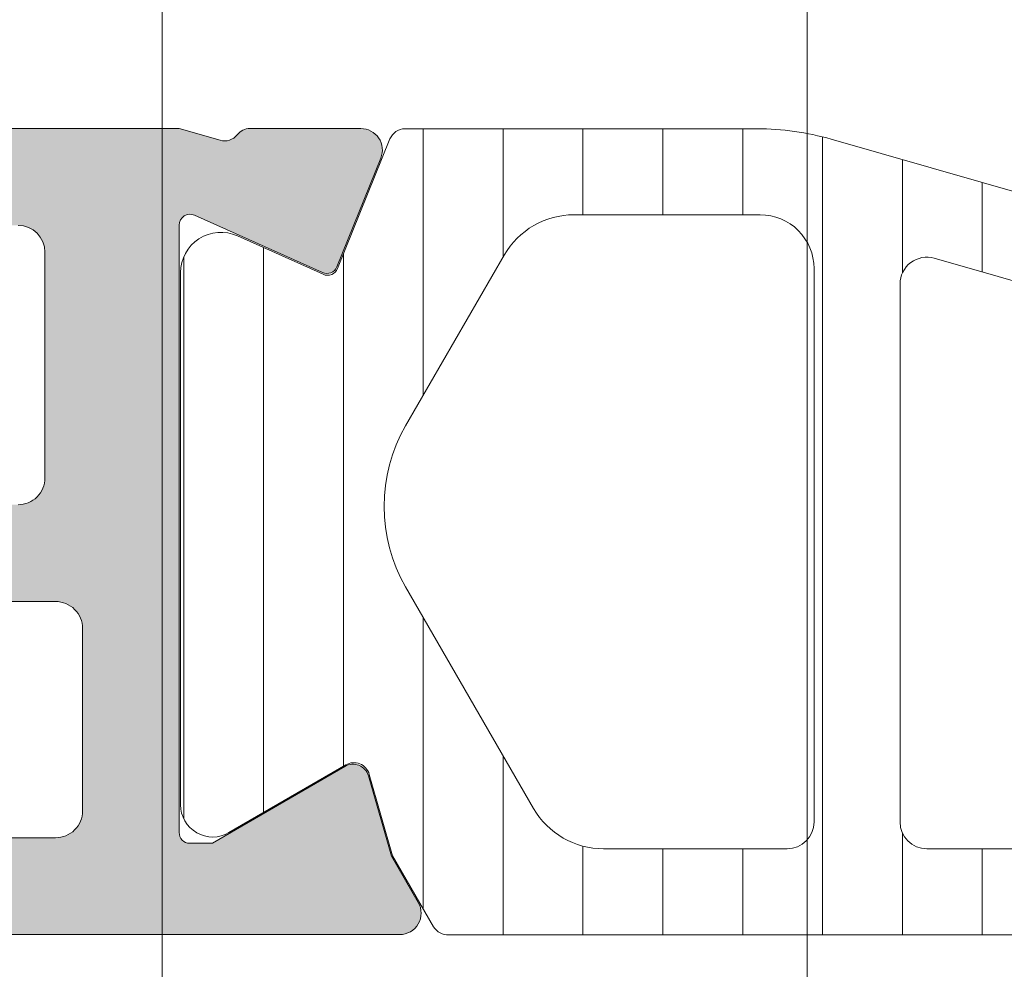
# Model space of a CAD drawing. Header units: millimetres. Extents: x 213386 to 506888, y 183055 to 450952.
# Tile 349 of 656: x 399549 to 399567, y 287724 to 287741. Entities that reach past the tile are written whole.
import ezdxf

# ---------------------------------------------------------------- set-up
doc = ezdxf.new("R2010")
doc.units = ezdxf.units.MM
doc.layers.add('FASÁDA DETAILNÍ', color=255, linetype='Continuous', lineweight=0)
pattern_1 = [(135, (397960.6382589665, 280090.6491475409), (-1.077630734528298, -1.077630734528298), []), (225, (397960.6382589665, 280090.6491475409), (1.077630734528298, -1.077630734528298), [])]

msp = doc.modelspace()

# ---------------------------------------------------------------- hatches: boundary and pattern name
at = {"layer": 'FASÁDA DETAILNÍ'}
h = msp.add_hatch(color=256, dxfattribs=at)
edge = h.paths.add_edge_path(flags=16)
edge.add_ellipse((399522.1563332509, 287729.8597847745), major_axis=(-0.4999740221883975, 0), ratio=1, start_angle=-90.00297706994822, end_angle=0.002977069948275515)
edge.add_line((399521.6563592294, 287729.8597587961), (399521.6563592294, 287711.8597587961))
edge.add_ellipse((399522.1563332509, 287711.8597328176), major_axis=(-0.4999740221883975, 0), ratio=1, start_angle=-0.002977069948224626, end_angle=90.00297706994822)
edge.add_line((399522.1563592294, 287711.3597587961), (399534.6563592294, 287711.3597587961))
edge.add_ellipse((399534.6563374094, 287711.8597806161), major_axis=(-0.5000218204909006, 0), ratio=1, start_angle=90.00250028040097, end_angle=179.9974997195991)
edge.add_line((399535.1563592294, 287711.8597587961), (399535.1563592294, 287724.4628097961))
edge.add_ellipse((399536.6563581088, 287724.4628109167), major_axis=(-1.499998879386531, 0), ratio=1, start_angle=-90.00004280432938, end_angle=4.280432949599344e-05, ccw=False)
edge.add_line((399536.6563592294, 287725.9628097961), (399549.6563472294, 287725.9628097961))
edge.add_ellipse((399549.656347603, 287726.4628094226), major_axis=(-0.4999996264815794, 0), ratio=1, start_angle=89.99995719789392, end_angle=180.0000428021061)
edge.add_line((399550.1563472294, 287726.4628097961), (399550.1563472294, 287729.8597587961))
edge.add_ellipse((399549.656347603, 287729.8597591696), major_axis=(-0.4999996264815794, 0), ratio=1, start_angle=179.9999571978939, end_angle=270.0000428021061)
edge.add_line((399549.6563472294, 287730.3597587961), (399522.1563592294, 287730.3597587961))
edge = h.paths.add_edge_path()
edge.add_line((399520.9563472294, 287759.1597537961), (399523.9563472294, 287759.1597537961))
edge.add_line((399523.9563472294, 287759.1597537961), (399523.9563472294, 287757.1597537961))
edge.add_arc((399523.4563732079, 287757.1597278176), 0.4999740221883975, -90.0029770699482, 0.0029770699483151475, ccw=False)
edge.add_line((399523.4563472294, 287756.6597537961), (399522.9563472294, 287756.6597537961))
edge.add_line((399522.9563472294, 287756.6597537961), (399522.9563472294, 287757.6597537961))
edge.add_line((399522.9563472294, 287757.6597537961), (399521.9563472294, 287757.6597537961))
edge.add_arc((399521.9564113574, 287756.6596896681), 1.000064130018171, 90.00367402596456, 179.9963259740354)
edge.add_line((399520.9563472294, 287756.6597537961), (399520.9563472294, 287752.6597537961))
edge.add_arc((399521.9563772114, 287752.659783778), 1.000029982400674, 180.0017177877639, 269.9982822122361)
edge.add_line((399521.9563472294, 287751.6597537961), (399522.9563472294, 287751.6597537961))
edge.add_line((399522.9563472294, 287751.6597537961), (399522.9563472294, 287752.6597537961))
edge.add_line((399522.9563472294, 287752.6597537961), (399523.4563472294, 287752.6597537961))
edge.add_arc((399523.456341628, 287752.1597481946), 0.5000056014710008, 0.0006418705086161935, 89.99935812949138, ccw=False)
edge.add_line((399523.9563472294, 287752.1597537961), (399523.9563472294, 287749.3597507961))
edge.add_arc((399523.4563472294, 287749.3597507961), 0.5, -180, 0, ccw=False)
edge.add_line((399522.9563472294, 287749.3597507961), (399522.9563472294, 287749.6597537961))
edge.add_arc((399522.4563365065, 287749.6597430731), 0.5000107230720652, 0.001228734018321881, 89.99877126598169)
edge.add_line((399522.4563472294, 287750.1597537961), (399521.9563472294, 287750.1597537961))
edge.add_arc((399521.9564151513, 287749.6596858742), 0.5000679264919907, 90.00778221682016, 179.9922177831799)
edge.add_line((399521.4563472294, 287749.6597537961), (399521.4563472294, 287738.3597587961))
edge.add_arc((399521.9563690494, 287738.3597806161), 0.5000218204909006, 180.0025002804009, 269.997499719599)
edge.add_line((399521.9563472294, 287737.8597587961), (399522.4563472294, 287737.8597587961))
edge.add_arc((399522.4564099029, 287738.3596961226), 0.499937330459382, 269.992817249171, 360.0071827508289)
edge.add_line((399522.9563472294, 287738.3597587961), (399522.9563472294, 287738.6597617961))
edge.add_arc((399523.4564100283, 287738.6596989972), 0.5000628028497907, 90.00719532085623, 179.9928046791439, ccw=False)
edge.add_line((399523.4563472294, 287739.1597617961), (399527.9563472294, 287739.1597617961))
edge.add_arc((399527.956341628, 287738.6597561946), 0.5000056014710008, 0.0006418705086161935, 89.99935812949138, ccw=False)
edge.add_line((399528.4563472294, 287738.6597617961), (399528.4563472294, 287737.8597587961))
edge.add_arc((399527.9563732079, 287737.8597328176), 0.4999740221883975, -90.0029770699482, 0.0029770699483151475, ccw=False)
edge.add_line((399527.9563472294, 287737.3597587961), (399525.9563472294, 287737.3597587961))
edge.add_arc((399525.9564151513, 287736.8596908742), 0.5000679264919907, 90.00778221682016, 179.9922177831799)
edge.add_line((399525.4563472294, 287736.8597587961), (399525.4563472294, 287736.3597587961))
edge.add_arc((399524.9564099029, 287736.3596961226), 0.499937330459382, -90.00718275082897, 0.007182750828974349, ccw=False)
edge.add_line((399524.9563472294, 287735.8597587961), (399521.9563472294, 287735.8597587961))
edge.add_arc((399521.9564023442, 287735.3597036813), 0.5000551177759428, 90.00631498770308, 179.9936850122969)
edge.add_line((399521.4563472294, 287735.3597587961), (399521.4563472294, 287733.6597617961))
edge.add_arc((399522.9563153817, 287733.6597299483), 1.499968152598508, 179.9987834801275, 270.0012165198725)
edge.add_line((399522.9563472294, 287732.1597617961), (399548.9563472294, 287732.1597617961))
edge.add_arc((399548.9563680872, 287732.6597409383), 0.4999791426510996, 269.9976097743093, 360.0023902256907)
edge.add_line((399549.4563472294, 287732.6597617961), (399549.4563472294, 287736.8597587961))
edge.add_arc((399548.956341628, 287736.8597531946), 0.5000056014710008, 0.0006418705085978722, 89.99935812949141)
edge.add_line((399548.9563472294, 287737.3597587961), (399546.9563472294, 287737.3597587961))
edge.add_arc((399546.9563690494, 287737.8597806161), 0.5000218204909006, 180.0025002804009, 269.99749971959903, ccw=False)
edge.add_line((399546.4563472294, 287737.8597587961), (399546.4563472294, 287738.6597617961))
edge.add_arc((399546.9563997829, 287738.6597092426), 0.5000525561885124, 90.0060215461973, 179.9939784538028, ccw=False)
edge.add_line((399546.9563472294, 287739.1597617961), (399551.9563482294, 287739.1597617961))
edge.add_line((399551.9563482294, 287739.1597617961), (399552.7142372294, 287738.9424407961))
edge.add_arc((399552.7969285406, 287739.230819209), 0.2999999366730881, 253.9999757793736, 322.0951853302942)
edge.add_arc((399553.2703483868, 287738.8622086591), 0.3000001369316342, 90.00003005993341, 142.0952818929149, ccw=False)
edge.add_line((399553.2703482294, 287739.162208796), (399555.3344952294, 287739.1622067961))
edge.add_arc((399555.3344956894, 287738.7622074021), 0.3999993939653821, -21.973769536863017, 90.00006588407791, ccw=False)
edge.add_line((399555.7054372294, 287738.6125347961), (399554.8890762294, 287736.5893057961))
edge.add_arc((399554.7036059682, 287736.6641424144), 0.1999993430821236, 245.858907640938, 338.0260921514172, ccw=False)
edge.add_line((399554.6218092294, 287736.481634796), (399552.2381242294, 287737.5499547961))
edge.add_arc((399552.1563275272, 287737.3674466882), 0.1999997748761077, 65.85897455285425, 180.8199006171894)
edge.add_line((399551.9563482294, 287737.364584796), (399551.9563472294, 287726.060504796))
edge.add_arc((399552.1477617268, 287726.0520730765), 0.1916001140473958, 177.4777780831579, 271.0444500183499)
edge.add_line((399552.1512542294, 287725.860504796), (399552.5718382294, 287725.860504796))
edge.add_line((399552.5718382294, 287725.860504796), (399555.0374502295, 287727.292239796))
edge.add_arc((399555.1882619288, 287727.032902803), 0.2999997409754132, 15.999971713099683, 120.1791961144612, ccw=False)
edge.add_line((399555.4766402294, 287727.115593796), (399555.9045112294, 287725.623432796))
edge.add_line((399555.9045112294, 287725.623432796), (399556.4029232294, 287724.7601577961))
edge.add_arc((399556.0565129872, 287724.5601578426), 0.4000000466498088, -89.99996529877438, 29.999988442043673, ccw=False)
edge.add_line((399556.0565132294, 287724.1601577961), (399551.9485822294, 287724.1605047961))
edge.add_line((399551.9485822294, 287724.1605047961), (399537.4565252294, 287724.162809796))
edge.add_arc((399537.4563471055, 287723.6628099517), 0.4999998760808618, 89.97958849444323, 180.0000178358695)
edge.add_line((399536.9563472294, 287723.662809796), (399536.9563472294, 287718.259767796))
edge.add_arc((399537.4563468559, 287718.2597674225), 0.4999996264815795, 179.9999571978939, 270.0000428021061)
edge.add_line((399537.4563472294, 287717.759767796), (399539.9563472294, 287717.759767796))
edge.add_arc((399539.9563476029, 287717.2597681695), 0.4999996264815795, -4.280210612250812e-05, 90.00004280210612, ccw=False)
edge.add_line((399540.4563472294, 287717.259767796), (399540.4563472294, 287715.9597647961))
edge.add_arc((399539.9563680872, 287715.9597439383), 0.4999791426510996, -90.0023902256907, 0.0023902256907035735, ccw=False)
edge.add_line((399539.9563472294, 287715.4597647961), (399539.4563472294, 287715.4597647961))
edge.add_line((399539.4563472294, 287715.4597647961), (399539.4563472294, 287716.4597647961))
edge.add_line((399539.4563472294, 287716.4597647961), (399537.9563472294, 287716.4597647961))
edge.add_arc((399537.9563789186, 287715.4597331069), 1.00003168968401, 90.001815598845, 179.998184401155)
edge.add_line((399536.9563472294, 287715.4597647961), (399536.9563472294, 287711.4597647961))
edge.add_arc((399537.9564164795, 287711.4598340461), 1.000069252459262, 180.0039674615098, 269.9960325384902)
edge.add_line((399537.9563472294, 287710.4597647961), (399539.4563472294, 287710.4597647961))
edge.add_line((399539.4563472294, 287710.4597647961), (399539.4563472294, 287711.4597647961))
edge.add_line((399539.4563472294, 287711.4597647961), (399539.9563472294, 287711.4597647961))
edge.add_arc((399539.9563732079, 287710.9597907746), 0.4999740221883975, -0.0029770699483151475, 90.0029770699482, ccw=False)
edge.add_line((399540.4563472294, 287710.9597647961), (399540.4563472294, 287709.6597617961))
edge.add_arc((399539.956341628, 287709.6597673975), 0.5000056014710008, 270.0006418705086, 359.9993581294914, ccw=False)
edge.add_line((399539.9563472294, 287709.1597617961), (399520.9563472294, 287709.1597617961))
edge.add_arc((399520.9563179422, 287710.6597325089), 1.49997071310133, 179.9988812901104, 270.0011187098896, ccw=False)
edge.add_line((399519.4563472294, 287710.6597617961), (399519.4563472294, 287757.6597537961))
edge.add_arc((399520.9564075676, 287757.6596934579), 1.500060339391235, 90.00230465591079, 179.9976953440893, ccw=False)
h = msp.add_hatch(dxfattribs=at)
h.set_pattern_fill('ANSI37', color=256, scale=0.48, angle=90, style=0)
h.set_pattern_definition(pattern_1)
edge = h.paths.add_edge_path(flags=16)
edge.add_line((399582.8575962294, 287754.824027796), (399582.7578522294, 287756.216881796))
edge.add_arc((399583.356319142, 287756.2597392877), 0.5999995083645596, 89.99999165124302, 184.0960805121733, ccw=False)
edge.add_arc((399583.3563193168, 287756.2597392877), 0.5999995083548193, -4.096080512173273, 90.00000834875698, ccw=False)
edge.add_line((399583.9547862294, 287756.216881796), (399583.8550422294, 287754.824027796))
edge.add_arc((399583.3563192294, 287754.8597422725), 0.5000001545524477, 184.0960643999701, 355.90393560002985, ccw=False)
edge = h.paths.add_edge_path(flags=16)
edge.add_arc((399584.9563158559, 287751.6597341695), 0.4999996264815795, 89.99995719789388, 180.0000428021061, ccw=False)
edge.add_line((399584.9563162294, 287752.159733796), (399588.5500012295, 287752.159733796))
edge.add_arc((399588.5500012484, 287751.6597334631), 0.5000003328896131, -23.218026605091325, 90.00000216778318, ccw=False)
edge.add_line((399589.0095072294, 287751.462617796), (399586.2936292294, 287745.1315157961))
edge.add_arc((399585.8341238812, 287745.3286317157), 0.4999998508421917, 267.4998893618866, 336.7819182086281, ccw=False)
edge.add_line((399585.8123132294, 287744.8291077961), (399584.9345062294, 287744.8674337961))
edge.add_arc((399584.9563157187, 287745.3669574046), 0.4999994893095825, 179.9999551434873, 267.50002088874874, ccw=False)
edge.add_line((399584.4563162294, 287745.366957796), (399584.4563162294, 287751.659733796))
edge = h.paths.add_edge_path(flags=16)
edge.add_line((399559.4023972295, 287746.251571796), (399555.2537272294, 287755.1484247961))
edge.add_arc((399555.7068809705, 287755.3597339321), 0.4999998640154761, 89.99997033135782, 205.0000079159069, ccw=False)
edge.add_line((399555.7068812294, 287755.8597337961), (399565.0563162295, 287755.8597337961))
edge.add_arc((399565.056316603, 287755.3597341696), 0.4999996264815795, -4.280210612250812e-05, 90.00004280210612, ccw=False)
edge.add_line((399565.5563162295, 287755.3597337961), (399565.5563162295, 287746.235810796))
edge.add_arc((399565.0563161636, 287746.2358109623), 0.5000000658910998, 267.4999727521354, 359.9999809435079, ccw=False)
edge.add_line((399565.0345062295, 287745.736286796), (399559.8337422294, 287745.9633567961))
edge.add_arc((399559.8555519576, 287746.4628822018), 0.5000012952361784, 205.0000919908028, 267.50000253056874, ccw=False)
edge = h.paths.add_edge_path(flags=16)
edge.add_arc((399568.2563158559, 287755.3597341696), 0.4999996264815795, 89.99995719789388, 180.0000428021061, ccw=False)
edge.add_line((399568.2563162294, 287755.8597337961), (399575.4563162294, 287755.8597337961))
edge.add_arc((399575.4563166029, 287755.3597341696), 0.4999996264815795, -4.280210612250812e-05, 90.00004280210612, ccw=False)
edge.add_line((399575.9563162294, 287755.3597337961), (399575.9563162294, 287754.159733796))
edge.add_arc((399577.9563147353, 287754.1597323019), 1.99999850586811, 179.9999571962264, 270.0000428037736)
edge.add_line((399577.9563162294, 287752.159733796), (399581.7563162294, 287752.159733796))
edge.add_arc((399581.7563166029, 287751.6597341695), 0.4999996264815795, -4.280210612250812e-05, 90.00004280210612, ccw=False)
edge.add_line((399582.2563162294, 287751.659733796), (399582.2563162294, 287745.5066727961))
edge.add_arc((399581.7563161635, 287745.5066729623), 0.5000000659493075, 267.4999727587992, 359.999980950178, ccw=False)
edge.add_line((399581.7345062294, 287745.0071487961), (399576.2345062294, 287745.2472837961))
edge.add_arc((399576.2563157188, 287745.7468074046), 0.4999994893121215, 179.9999551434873, 267.5000208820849, ccw=False)
edge.add_line((399575.7563162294, 287745.7468077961), (399575.7563162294, 287751.059733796))
edge.add_arc((399574.6563162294, 287751.059733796), 1.099999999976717, 0, 180)
edge.add_line((399573.5563162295, 287751.059733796), (399573.5563162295, 287745.8865227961))
edge.add_arc((399573.0563161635, 287745.8865229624), 0.5000000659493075, 267.49997275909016, 359.9999809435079, ccw=False)
edge.add_line((399573.0345062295, 287745.386998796), (399568.2345062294, 287745.596571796))
edge.add_arc((399568.2563157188, 287746.0960954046), 0.4999994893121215, 179.9999551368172, 267.5000208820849, ccw=False)
edge.add_line((399567.7563162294, 287746.0960957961), (399567.7563162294, 287755.3597337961))
edge = h.paths.add_edge_path()
edge.add_line((399553.0432632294, 287753.9732767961), (399557.1411122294, 287745.1854107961))
edge.add_ellipse((399559.8600375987, 287746.4532682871), major_axis=(-3.000002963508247, 0), ratio=1, start_angle=25.00003062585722, end_angle=87.49994116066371)
edge.add_line((399559.7291762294, 287743.456120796), (399560.3781262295, 287743.4277867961))
edge.add_ellipse((399560.3563167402, 287742.9282631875), major_axis=(-0.4999994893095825, 0), ratio=1, start_angle=179.9999551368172, end_angle=267.50002088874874, ccw=False)
edge.add_line((399560.8563162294, 287742.928262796), (399560.8563162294, 287741.9597337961))
edge.add_ellipse((399560.9563161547, 287741.9597337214), major_axis=(-0.09999992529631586, 0), ratio=1, start_angle=-4.278876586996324e-05, end_angle=90.00004278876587)
edge.add_line((399560.9563162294, 287741.8597337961), (399561.5563162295, 287741.8597337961))
edge.add_ellipse((399561.5563163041, 287741.9597337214), major_axis=(-0.09999992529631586, 0), ratio=1, start_angle=89.99995721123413, end_angle=180.0000427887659)
edge.add_line((399561.6563162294, 287741.9597337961), (399561.6563162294, 287742.8627717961))
edge.add_ellipse((399562.1563162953, 287742.8627716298), major_axis=(-0.5000000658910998, 0), ratio=1, start_angle=267.4999727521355, end_angle=359.9999809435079, ccw=False)
edge.add_line((399562.1781262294, 287743.362295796), (399571.0784202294, 287742.968457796))
edge.add_ellipse((399571.0563161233, 287742.4689465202), major_axis=(-0.5000001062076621, 0), ratio=1, start_angle=179.9999170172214, end_angle=267.46623077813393, ccw=False)
edge.add_line((399571.5563162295, 287742.468945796), (399571.5563162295, 287741.8597337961))
edge.add_ellipse((399571.6563161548, 287741.8597337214), major_axis=(-0.0999999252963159, 0), ratio=1, start_angle=-4.28221165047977e-05, end_angle=90.00004278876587)
edge.add_line((399571.6563162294, 287741.7597337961), (399572.2563162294, 287741.7597337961))
edge.add_ellipse((399572.2563163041, 287741.8597337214), major_axis=(-0.09999992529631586, 0), ratio=1, start_angle=89.99995721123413, end_angle=180.0000428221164)
edge.add_line((399572.3563162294, 287741.8597337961), (399572.3563162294, 287742.389295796))
edge.add_ellipse((399572.8563167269, 287742.3892961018), major_axis=(-0.5000004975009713, 0), ratio=1, start_angle=-92.53369799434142, end_angle=3.5038035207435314e-05, ccw=False)
edge.add_line((399572.8784202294, 287742.8888077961), (399584.4186452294, 287742.3781517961))
edge.add_ellipse((399584.396835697, 287741.8786271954), major_axis=(-0.5000004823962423, 0), ratio=1, start_angle=176.7829426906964, end_angle=267.50002091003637, ccw=False)
edge.add_line((399584.8960482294, 287741.850567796), (399584.6074852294, 287736.7168247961))
edge.add_ellipse((399584.1970672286, 287736.8323802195), major_axis=(-0.4263754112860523, 0), ratio=1, start_angle=20.758972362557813, end_angle=164.2751455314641, ccw=False)
edge.add_line((399583.7983722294, 287736.6812567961), (399583.7996122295, 287736.9138597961))
edge.add_line((399583.7996122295, 287736.9138597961), (399584.0977502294, 287738.7964387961))
edge.add_line((399584.0977502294, 287738.7964387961), (399583.6973242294, 287741.645723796))
edge.add_ellipse((399583.4002436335, 287741.6039731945), major_axis=(-0.2999999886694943, 0), ratio=1, start_angle=187.9997440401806, end_angle=304.5977463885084)
edge.add_ellipse((399584.9333570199, 287739.3814021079), major_axis=(-3.000047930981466, 0), ratio=1, start_angle=-55.40235871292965, end_angle=18.00842458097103)
edge.add_line((399582.0802782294, 287738.453916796), (399582.7138542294, 287736.199025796))
edge.add_ellipse((399583.4890667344, 287736.3599553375), major_axis=(-0.791740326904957, 0), ratio=1, start_angle=11.72768979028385, end_angle=83.20165374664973)
edge.add_line((399583.3953442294, 287735.573781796), (399584.4535542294, 287735.572560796))
edge.add_ellipse((399584.3244299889, 287736.751647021), major_axis=(-1.186135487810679, 0), ratio=1, start_angle=96.2496781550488, end_angle=161.3444235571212)
edge.add_line((399585.4482442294, 287736.3722277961), (399586.5425772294, 287739.6135677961))
edge.add_line((399586.5425772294, 287739.6135677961), (399589.4323552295, 287747.6633627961))
edge.add_line((399589.4323552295, 287747.6633627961), (399593.7651642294, 287757.5612397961))
edge.add_ellipse((399593.3061552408, 287757.7595098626), major_axis=(-0.5000002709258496, 0), ratio=1, start_angle=156.6379505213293, end_angle=269.933423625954)
edge.add_line((399593.3067362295, 287758.259509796), (399592.7600352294, 287758.260144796))
edge.add_ellipse((399592.7594549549, 287757.760144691), major_axis=(-0.5000004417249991, 0), ratio=1, start_angle=269.9335054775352, end_angle=336.0791754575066)
edge.add_line((399592.3024012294, 287757.9628817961), (399590.9006452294, 287754.7588787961))
edge.add_ellipse((399589.9845041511, 287755.1597331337), major_axis=(-0.9999993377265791, 0), ratio=1, start_angle=89.99994719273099, end_angle=156.3683852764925, ccw=False)
edge.add_line((399589.9845032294, 287754.159733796), (399584.7565612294, 287754.159733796))
edge.add_line((399584.7565612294, 287754.159733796), (399584.7565522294, 287755.9592127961))
edge.add_line((399584.7565522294, 287755.9592127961), (399585.2713532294, 287756.0971547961))
edge.add_ellipse((399585.1565879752, 287756.3743088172), major_axis=(-0.2999756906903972, 0), ratio=1, start_angle=112.4937002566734, end_angle=202.5035666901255)
edge.add_line((399585.4337222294, 287756.4891217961), (399584.5845552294, 287757.759248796))
edge.add_ellipse((399583.7186910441, 287757.2595280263), major_axis=(-0.9997207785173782, 0), ratio=1, start_angle=209.9907606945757, end_angle=270.0076118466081)
edge.add_line((399583.7185582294, 287758.259248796), (399582.9941972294, 287758.259217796))
edge.add_ellipse((399582.9944052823, 287757.2594799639), major_axis=(-0.9997378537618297, 0), ratio=1, start_angle=270.0119236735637, end_angle=330.0086750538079)
edge.add_line((399582.1285312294, 287757.759217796), (399581.2793642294, 287756.4891217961))
edge.add_ellipse((399581.5565117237, 287756.3743099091), major_axis=(-0.2999875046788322, 0), ratio=1, start_angle=-22.50240615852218, end_angle=67.50139619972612)
edge.add_line((399581.4417182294, 287756.0971547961), (399581.9565342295, 287755.9591827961))
edge.add_line((399581.9565342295, 287755.9591827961), (399581.9565422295, 287754.159733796))
edge.add_line((399581.9565422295, 287754.159733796), (399578.7563152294, 287754.159733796))
edge.add_ellipse((399578.7563150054, 287754.4597335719), major_axis=(-0.2999997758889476, 0), ratio=1, start_angle=-4.281099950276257e-05, end_angle=90.00004278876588, ccw=False)
edge.add_line((399578.4563152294, 287754.4597337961), (399578.4563152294, 287757.7597297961))
edge.add_ellipse((399577.9563156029, 287757.7597301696), major_axis=(-0.4999996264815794, 0), ratio=1, start_angle=179.9999571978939, end_angle=270.0000428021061)
edge.add_line((399577.9563152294, 287758.2597297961), (399551.0586932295, 287758.2597297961))
edge.add_line((399551.0586932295, 287758.2597297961), (399550.1635752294, 287756.7093377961))
edge.add_ellipse((399550.5965877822, 287756.4593377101), major_axis=(-0.4999999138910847, 0), ratio=1, start_angle=-30.00001708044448, end_angle=89.99993665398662)
edge.add_line((399550.5965872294, 287755.9593377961), (399550.5965872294, 287754.2619667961))
edge.add_line((399550.5965872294, 287754.2619667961), (399552.5901092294, 287754.2619667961))
edge.add_ellipse((399552.590109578, 287753.7619665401), major_axis=(-0.5000002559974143, 0), ratio=1, start_angle=205.000128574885, end_angle=270.000039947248, ccw=False)
h = msp.add_hatch(dxfattribs=at)
h.set_pattern_fill('ANSI37', color=256, scale=0.48, angle=90, style=0)
h.set_pattern_definition(pattern_1)
edge = h.paths.add_edge_path(flags=16)
edge.add_line((399582.8575962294, 287754.8240276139), (399582.7578522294, 287756.2168816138))
edge.add_arc((399583.356319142, 287756.2597391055), 0.5999995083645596, 89.99999165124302, 184.0960805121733, ccw=False)
edge.add_arc((399583.3563193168, 287756.2597391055), 0.5999995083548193, -4.096080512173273, 90.00000834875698, ccw=False)
edge.add_line((399583.9547862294, 287756.2168816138), (399583.8550422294, 287754.8240276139))
edge.add_arc((399583.3563192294, 287754.8597420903), 0.5000001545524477, 184.0960643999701, 355.90393560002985, ccw=False)
edge = h.paths.add_edge_path(flags=16)
edge.add_arc((399584.9563158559, 287751.6597339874), 0.4999996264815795, 89.99995719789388, 180.0000428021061, ccw=False)
edge.add_line((399584.9563162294, 287752.1597336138), (399588.5500012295, 287752.1597336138))
edge.add_arc((399588.5500012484, 287751.6597332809), 0.5000003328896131, -23.218026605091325, 90.00000216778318, ccw=False)
edge.add_line((399589.0095072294, 287751.4626176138), (399586.2936292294, 287745.1315156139))
edge.add_arc((399585.8341238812, 287745.3286315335), 0.4999998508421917, 267.4998893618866, 336.7819182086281, ccw=False)
edge.add_line((399585.8123132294, 287744.8291076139), (399584.9345062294, 287744.8674336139))
edge.add_arc((399584.9563157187, 287745.3669572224), 0.4999994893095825, 179.9999551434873, 267.50002088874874, ccw=False)
edge.add_line((399584.4563162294, 287745.3669576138), (399584.4563162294, 287751.6597336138))
edge = h.paths.add_edge_path(flags=16)
edge.add_line((399559.4023972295, 287746.2515716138), (399555.2537272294, 287755.1484246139))
edge.add_arc((399555.7068809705, 287755.3597337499), 0.4999998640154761, 89.99997033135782, 205.0000079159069, ccw=False)
edge.add_line((399555.7068812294, 287755.8597336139), (399565.0563162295, 287755.8597336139))
edge.add_arc((399565.056316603, 287755.3597339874), 0.4999996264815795, -4.280210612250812e-05, 90.00004280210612, ccw=False)
edge.add_line((399565.5563162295, 287755.3597336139), (399565.5563162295, 287746.2358106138))
edge.add_arc((399565.0563161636, 287746.2358107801), 0.5000000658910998, 267.4999727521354, 359.9999809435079, ccw=False)
edge.add_line((399565.0345062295, 287745.7362866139), (399559.8337422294, 287745.9633566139))
edge.add_arc((399559.8555519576, 287746.4628820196), 0.5000012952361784, 205.0000919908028, 267.50000253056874, ccw=False)
edge = h.paths.add_edge_path(flags=16)
edge.add_arc((399568.2563158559, 287755.3597339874), 0.4999996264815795, 89.99995719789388, 180.0000428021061, ccw=False)
edge.add_line((399568.2563162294, 287755.8597336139), (399575.4563162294, 287755.8597336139))
edge.add_arc((399575.4563166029, 287755.3597339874), 0.4999996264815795, -4.280210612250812e-05, 90.00004280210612, ccw=False)
edge.add_line((399575.9563162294, 287755.3597336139), (399575.9563162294, 287754.1597336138))
edge.add_arc((399577.9563147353, 287754.1597321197), 1.99999850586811, 179.9999571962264, 270.0000428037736)
edge.add_line((399577.9563162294, 287752.1597336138), (399581.7563162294, 287752.1597336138))
edge.add_arc((399581.7563166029, 287751.6597339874), 0.4999996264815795, -4.280210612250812e-05, 90.00004280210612, ccw=False)
edge.add_line((399582.2563162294, 287751.6597336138), (399582.2563162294, 287745.5066726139))
edge.add_arc((399581.7563161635, 287745.5066727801), 0.5000000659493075, 267.4999727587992, 359.999980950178, ccw=False)
edge.add_line((399581.7345062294, 287745.0071486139), (399576.2345062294, 287745.2472836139))
edge.add_arc((399576.2563157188, 287745.7468072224), 0.4999994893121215, 179.9999551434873, 267.5000208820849, ccw=False)
edge.add_line((399575.7563162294, 287745.7468076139), (399575.7563162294, 287751.0597336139))
edge.add_arc((399574.6563162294, 287751.0597336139), 1.099999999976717, 0, 180)
edge.add_line((399573.5563162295, 287751.0597336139), (399573.5563162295, 287745.8865226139))
edge.add_arc((399573.0563161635, 287745.8865227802), 0.5000000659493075, 267.49997275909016, 359.9999809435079, ccw=False)
edge.add_line((399573.0345062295, 287745.3869986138), (399568.2345062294, 287745.5965716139))
edge.add_arc((399568.2563157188, 287746.0960952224), 0.4999994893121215, 179.9999551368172, 267.5000208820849, ccw=False)
edge.add_line((399567.7563162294, 287746.0960956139), (399567.7563162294, 287755.3597336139))
edge = h.paths.add_edge_path()
edge.add_line((399553.0432632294, 287753.9732766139), (399557.1411122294, 287745.1854106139))
edge.add_ellipse((399559.8600375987, 287746.4532681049), major_axis=(-3.000002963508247, 0), ratio=1, start_angle=25.00003062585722, end_angle=87.49994116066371)
edge.add_line((399559.7291762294, 287743.4561206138), (399560.3781262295, 287743.4277866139))
edge.add_ellipse((399560.3563167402, 287742.9282630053), major_axis=(-0.4999994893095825, 0), ratio=1, start_angle=179.9999551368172, end_angle=267.50002088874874, ccw=False)
edge.add_line((399560.8563162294, 287742.9282626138), (399560.8563162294, 287741.9597336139))
edge.add_ellipse((399560.9563161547, 287741.9597335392), major_axis=(-0.09999992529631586, 0), ratio=1, start_angle=-4.278876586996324e-05, end_angle=90.00004278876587)
edge.add_line((399560.9563162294, 287741.8597336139), (399561.5563162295, 287741.8597336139))
edge.add_ellipse((399561.5563163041, 287741.9597335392), major_axis=(-0.09999992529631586, 0), ratio=1, start_angle=89.99995721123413, end_angle=180.0000427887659)
edge.add_line((399561.6563162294, 287741.9597336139), (399561.6563162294, 287742.8627716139))
edge.add_ellipse((399562.1563162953, 287742.8627714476), major_axis=(-0.5000000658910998, 0), ratio=1, start_angle=267.4999727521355, end_angle=359.9999809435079, ccw=False)
edge.add_line((399562.1781262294, 287743.3622956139), (399571.0784202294, 287742.9684576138))
edge.add_ellipse((399571.0563161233, 287742.468946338), major_axis=(-0.5000001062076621, 0), ratio=1, start_angle=179.9999170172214, end_angle=267.46623077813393, ccw=False)
edge.add_line((399571.5563162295, 287742.4689456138), (399571.5563162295, 287741.8597336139))
edge.add_ellipse((399571.6563161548, 287741.8597335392), major_axis=(-0.0999999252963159, 0), ratio=1, start_angle=-4.28221165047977e-05, end_angle=90.00004278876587)
edge.add_line((399571.6563162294, 287741.7597336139), (399572.2563162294, 287741.7597336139))
edge.add_ellipse((399572.2563163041, 287741.8597335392), major_axis=(-0.09999992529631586, 0), ratio=1, start_angle=89.99995721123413, end_angle=180.0000428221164)
edge.add_line((399572.3563162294, 287741.8597336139), (399572.3563162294, 287742.3892956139))
edge.add_ellipse((399572.8563167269, 287742.3892959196), major_axis=(-0.5000004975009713, 0), ratio=1, start_angle=-92.53369799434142, end_angle=3.5038035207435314e-05, ccw=False)
edge.add_line((399572.8784202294, 287742.8888076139), (399584.4186452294, 287742.3781516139))
edge.add_ellipse((399584.396835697, 287741.8786270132), major_axis=(-0.5000004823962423, 0), ratio=1, start_angle=176.7829426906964, end_angle=267.50002091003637, ccw=False)
edge.add_line((399584.8960482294, 287741.8505676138), (399584.6074852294, 287736.7168246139))
edge.add_ellipse((399584.1970672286, 287736.8323800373), major_axis=(-0.4263754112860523, 0), ratio=1, start_angle=20.758972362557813, end_angle=164.2751455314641, ccw=False)
edge.add_line((399583.7983722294, 287736.6812566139), (399583.7996122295, 287736.9138596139))
edge.add_line((399583.7996122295, 287736.9138596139), (399584.0977502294, 287738.7964386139))
edge.add_line((399584.0977502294, 287738.7964386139), (399583.6973242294, 287741.6457236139))
edge.add_ellipse((399583.4002436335, 287741.6039730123), major_axis=(-0.2999999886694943, 0), ratio=1, start_angle=187.9997440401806, end_angle=304.5977463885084)
edge.add_ellipse((399584.9333570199, 287739.3814019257), major_axis=(-3.000047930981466, 0), ratio=1, start_angle=-55.40235871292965, end_angle=18.00842458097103)
edge.add_line((399582.0802782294, 287738.4539166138), (399582.7138542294, 287736.1990256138))
edge.add_ellipse((399583.4890667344, 287736.3599551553), major_axis=(-0.791740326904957, 0), ratio=1, start_angle=11.72768979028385, end_angle=83.20165374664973)
edge.add_line((399583.3953442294, 287735.5737816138), (399584.4535542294, 287735.5725606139))
edge.add_ellipse((399584.3244299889, 287736.7516468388), major_axis=(-1.186135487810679, 0), ratio=1, start_angle=96.2496781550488, end_angle=161.3444235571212)
edge.add_line((399585.4482442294, 287736.3722276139), (399586.5425772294, 287739.6135676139))
edge.add_line((399586.5425772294, 287739.6135676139), (399589.4323552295, 287747.6633626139))
edge.add_line((399589.4323552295, 287747.6633626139), (399593.7651642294, 287757.5612396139))
edge.add_ellipse((399593.3061552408, 287757.7595096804), major_axis=(-0.5000002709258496, 0), ratio=1, start_angle=156.6379505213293, end_angle=269.933423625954)
edge.add_line((399593.3067362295, 287758.2595096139), (399592.7600352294, 287758.2601446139))
edge.add_ellipse((399592.7594549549, 287757.7601445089), major_axis=(-0.5000004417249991, 0), ratio=1, start_angle=269.9335054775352, end_angle=336.0791754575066)
edge.add_line((399592.3024012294, 287757.9628816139), (399590.9006452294, 287754.7588786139))
edge.add_ellipse((399589.9845041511, 287755.1597329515), major_axis=(-0.9999993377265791, 0), ratio=1, start_angle=89.99994719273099, end_angle=156.3683852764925, ccw=False)
edge.add_line((399589.9845032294, 287754.1597336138), (399584.7565612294, 287754.1597336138))
edge.add_line((399584.7565612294, 287754.1597336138), (399584.7565522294, 287755.9592126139))
edge.add_line((399584.7565522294, 287755.9592126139), (399585.2713532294, 287756.0971546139))
edge.add_ellipse((399585.1565879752, 287756.374308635), major_axis=(-0.2999756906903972, 0), ratio=1, start_angle=112.4937002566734, end_angle=202.5035666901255)
edge.add_line((399585.4337222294, 287756.4891216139), (399584.5845552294, 287757.7592486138))
edge.add_ellipse((399583.7186910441, 287757.2595278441), major_axis=(-0.9997207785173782, 0), ratio=1, start_angle=209.9907606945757, end_angle=270.0076118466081)
edge.add_line((399583.7185582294, 287758.2592486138), (399582.9941972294, 287758.2592176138))
edge.add_ellipse((399582.9944052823, 287757.2594797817), major_axis=(-0.9997378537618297, 0), ratio=1, start_angle=270.0119236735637, end_angle=330.0086750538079)
edge.add_line((399582.1285312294, 287757.7592176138), (399581.2793642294, 287756.4891216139))
edge.add_ellipse((399581.5565117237, 287756.3743097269), major_axis=(-0.2999875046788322, 0), ratio=1, start_angle=-22.50240615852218, end_angle=67.50139619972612)
edge.add_line((399581.4417182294, 287756.0971546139), (399581.9565342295, 287755.9591826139))
edge.add_line((399581.9565342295, 287755.9591826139), (399581.9565422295, 287754.1597336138))
edge.add_line((399581.9565422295, 287754.1597336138), (399578.7563152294, 287754.1597336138))
edge.add_ellipse((399578.7563150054, 287754.4597333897), major_axis=(-0.2999997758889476, 0), ratio=1, start_angle=-4.281099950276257e-05, end_angle=90.00004278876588, ccw=False)
edge.add_line((399578.4563152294, 287754.4597336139), (399578.4563152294, 287757.7597296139))
edge.add_ellipse((399577.9563156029, 287757.7597299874), major_axis=(-0.4999996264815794, 0), ratio=1, start_angle=179.9999571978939, end_angle=270.0000428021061)
edge.add_line((399577.9563152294, 287758.2597296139), (399551.0586932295, 287758.2597296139))
edge.add_line((399551.0586932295, 287758.2597296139), (399550.1635752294, 287756.7093376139))
edge.add_ellipse((399550.5965877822, 287756.4593375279), major_axis=(-0.4999999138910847, 0), ratio=1, start_angle=-30.00001708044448, end_angle=89.99993665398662)
edge.add_line((399550.5965872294, 287755.9593376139), (399550.5965872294, 287754.2619666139))
edge.add_line((399550.5965872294, 287754.2619666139), (399552.5901092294, 287754.2619666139))
edge.add_ellipse((399552.590109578, 287753.7619663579), major_axis=(-0.5000002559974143, 0), ratio=1, start_angle=205.000128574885, end_angle=270.000039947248, ccw=False)
h = msp.add_hatch(dxfattribs=at)
h.set_pattern_fill('ANSI31', color=256, scale=0.468, angle=45, style=0)
h.set_pattern_definition([(90, (397960.6382589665, 280090.6491475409), (-1.4859, 3.33066907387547e-16), [])])
edge = h.paths.add_edge_path(flags=16)
edge.add_line((399579.3678412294, 287726.5078337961), (399580.6512032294, 287728.7305437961))
edge.add_ellipse((399578.919478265, 287729.7304161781), major_axis=(-1.999654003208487, 0), ratio=1, start_angle=149.9984985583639, end_angle=209.9999542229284)
edge.add_line((399580.6512302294, 287730.7302417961), (399579.9991022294, 287731.8597597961))
edge.add_ellipse((399577.4010220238, 287730.3597566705), major_axis=(-3.000005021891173, 0), ratio=1, start_angle=210.0000135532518, end_angle=253.9999452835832)
edge.add_line((399578.2279382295, 287733.243545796), (399574.5569162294, 287734.2961937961))
edge.add_ellipse((399574.4190974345, 287733.8155627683), major_axis=(-0.5000002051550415, 0), ratio=1, start_angle=-106.0000072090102, end_angle=0.0007989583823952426)
edge.add_line((399573.9190972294, 287733.815555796), (399573.9192072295, 287726.2578027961))
edge.add_ellipse((399574.419207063, 287726.2578126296), major_axis=(-0.4999998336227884, 0), ratio=1, start_angle=0.001126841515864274, end_angle=90.00082121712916)
edge.add_line((399574.4192142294, 287725.757812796), (399578.0688632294, 287725.7578687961))
edge.add_ellipse((399578.0688237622, 287727.2578680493), major_axis=(-1.49999925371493, 0), ratio=1, start_angle=90.00150753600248, end_angle=149.9984727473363)
edge = h.paths.add_edge_path(flags=16)
edge.add_line((399572.3192052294, 287726.2577847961), (399572.3190782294, 287734.5611147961))
edge.add_ellipse((399571.8190779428, 287734.5611065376), major_axis=(-0.5000002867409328, 0), ratio=1, start_angle=180.0009463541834, end_angle=254.0000560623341)
edge.add_line((399571.9568962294, 287735.041737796), (399566.0041342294, 287736.7486647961))
edge.add_ellipse((399565.8663152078, 287736.2680340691), major_axis=(-0.4999999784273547, 0), ratio=1, start_angle=-106.0000416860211, end_angle=0.0009480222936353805)
edge.add_line((399565.3663152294, 287736.268025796), (399565.3664852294, 287726.257671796))
edge.add_ellipse((399565.8664854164, 287726.2576839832), major_axis=(-0.500000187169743, 0), ratio=1, start_angle=0.001396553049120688, end_angle=90.00089530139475)
edge.add_line((399565.8664932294, 287725.7576837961), (399571.8192132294, 287725.7577737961))
edge.add_ellipse((399571.8192049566, 287726.257774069), major_axis=(-0.5000002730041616, 0), ratio=1, start_angle=90.0009479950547, end_angle=180.0012292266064)
edge = h.paths.add_edge_path(flags=16)
edge.add_line((399558.0021812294, 287736.806820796), (399556.1682922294, 287733.6304307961))
edge.add_ellipse((399558.766371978, 287732.1304309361), major_axis=(-3.000002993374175, 0), ratio=1, start_angle=-29.99996390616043, end_angle=30.0014917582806)
edge.add_line((399556.1683322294, 287730.6303617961), (399558.5488272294, 287726.5074787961))
edge.add_ellipse((399559.84784551, 287727.257514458), major_axis=(-1.500000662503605, 0), ratio=1, start_angle=30.00155831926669, end_angle=90.00151717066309)
edge.add_line((399559.8478852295, 287725.7575137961), (399563.2664992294, 287725.7576047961))
edge.add_ellipse((399563.2664857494, 287726.2576042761), major_axis=(-0.4999994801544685, 0), ratio=1, start_angle=90.0015446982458, end_angle=180.0014346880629)
edge.add_line((399563.7664852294, 287726.2576167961), (399563.7663042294, 287736.556931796))
edge.add_ellipse((399562.7663038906, 287736.5569134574), major_axis=(-1.000000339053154, 0), ratio=1, start_angle=180.001050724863, end_angle=270.0015275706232)
edge.add_line((399562.7662772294, 287737.5569137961), (399559.3011792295, 287737.556820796))
edge.add_ellipse((399559.3012194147, 287736.0568206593), major_axis=(-1.50000013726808, 0), ratio=1, start_angle=270.0015349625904, end_angle=329.9999969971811)
edge = h.paths.add_edge_path()
edge.add_line((399556.1543752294, 287739.1566887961), (399562.7074382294, 287739.1569107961))
edge.add_arc((399562.7076050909, 287734.1569130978), 4.99999770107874, 73.99997624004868, 90.0019120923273, ccw=False)
edge.add_line((399564.0857932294, 287738.9632187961), (399578.9722112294, 287734.694607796))
edge.add_arc((399579.1100297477, 287735.1752381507), 0.4999994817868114, 254.0000020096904, 360.0000739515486)
edge.add_line((399579.6100292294, 287735.175238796), (399579.6100292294, 287739.0586127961))
edge.add_arc((399580.6100292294, 287739.058632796), 1.0000000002, 0.0011459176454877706, 180.0011459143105, ccw=False)
edge.add_line((399581.6100292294, 287739.0586527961), (399581.6102172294, 287734.3603167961))
edge.add_line((399581.6102172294, 287734.3603167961), (399581.7662692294, 287734.3603167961))
edge.add_arc((399581.7662698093, 287734.0603168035), 0.2999999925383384, 21.97384588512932, 90.00011075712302, ccw=False)
edge.add_line((399582.0444762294, 287734.1725717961), (399583.0176632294, 287731.760669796))
edge.add_arc((399583.2031344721, 287731.8355063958), 0.2000002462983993, 201.9737977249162, 294.1409822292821)
edge.add_line((399583.2849312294, 287731.6529977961), (399584.8836162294, 287732.3694977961))
edge.add_arc((399585.1903544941, 287731.6850920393), 0.7499997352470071, -1.8582923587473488e-05, 114.1410584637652, ccw=False)
edge.add_line((399585.9403542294, 287731.6850917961), (399585.9403542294, 287726.577542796))
edge.add_arc((399585.3403543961, 287726.5775429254), 0.5999998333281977, 239.85707513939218, 359.9999876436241, ccw=False)
edge.add_line((399585.0390592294, 287726.058677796), (399582.8671022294, 287727.3198937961))
edge.add_arc((399582.7164539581, 287727.0604611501), 0.3000003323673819, 59.85696930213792, 163.9999309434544)
edge.add_line((399582.4280752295, 287727.1431527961), (399581.9938082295, 287725.628680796))
edge.add_line((399581.9938082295, 287725.628680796), (399581.2312602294, 287724.3079087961))
edge.add_arc((399580.9714530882, 287724.4579095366), 0.2999999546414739, 267.53669521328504, 329.999831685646, ccw=False)
edge.add_line((399580.9585592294, 287724.1581867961), (399556.9689052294, 287724.1581867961))
edge.add_arc((399556.9489505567, 287724.4575225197), 0.3000001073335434, 210.0001477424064, 273.8138762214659, ccw=False)
edge.add_line((399556.6891432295, 287724.3075217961), (399555.9265752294, 287725.6283277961))
edge.add_line((399555.9265752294, 287725.6283277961), (399555.4923082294, 287727.1427987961))
edge.add_arc((399555.2039291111, 287727.0601076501), 0.3000005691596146, 15.99995675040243, 120.1429183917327)
edge.add_line((399555.0532812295, 287727.319540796), (399552.8813252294, 287726.058324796))
edge.add_arc((399552.5800295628, 287726.5771902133), 0.600000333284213, 180.000039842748, 300.1429523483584, ccw=False)
edge.add_line((399551.9800292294, 287726.577189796), (399551.9800292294, 287736.480789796))
edge.add_arc((399552.7300292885, 287736.4807905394), 0.7500000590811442, 65.85897973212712, 180.0000567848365, ccw=False)
edge.add_line((399553.0367672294, 287737.1651967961), (399554.6354522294, 287736.4486967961))
edge.add_arc((399554.7172489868, 287736.6312053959), 0.2000002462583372, 245.8590177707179, 338.0262022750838)
edge.add_line((399554.9027202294, 287736.556368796), (399555.8761792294, 287738.9689437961))
edge.add_arc((399556.1543850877, 287738.8566896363), 0.2999991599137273, 90.00188278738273, 158.0262614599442, ccw=False)

# ---------------------------------------------------------------- linework, layer by layer
for p, q in [((399551.6382310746, 284297.1544280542), (399551.6382310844, 296850.3801179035)), ((399563.6382310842, 296850.3801179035), (399563.6382310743, 284297.1544280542)), ((399551.6382310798, 286777.6545368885), (399551.6382274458, 288917.1544282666)), ((399563.6382274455, 288917.1544282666), (399563.6382310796, 286777.6545368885))]:
    msp.add_line(p, q, dxfattribs=at)
for points in [[(399546.9563472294, 287739.1597617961), (399551.9563482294, 287739.1597617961), (399552.7142372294, 287738.9424407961), (399552.7142372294, 287738.9424407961, 0.306185), (399553.0336382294, 287739.0465137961, -0.231306), (399553.2703482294, 287739.162208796), (399555.3344952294, 287739.1622067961), (399555.3344952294, 287739.1622067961, -0.531563), (399555.7054372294, 287738.6125347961), (399554.8890762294, 287736.5893057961), (399554.8890762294, 287736.5893057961, -0.425336), (399554.6218092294, 287736.481634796), (399552.2381242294, 287737.5499547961), (399552.2381242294, 287737.5499547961, 0.548397), (399551.9563482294, 287737.364584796), (399551.9563472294, 287726.060504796), (399551.9563472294, 287726.060504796, 0.432566), (399552.1512542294, 287725.860504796), (399552.5718382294, 287725.860504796), (399555.0374502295, 287727.292239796), (399555.0374502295, 287727.292239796, -0.488701), (399555.4766402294, 287727.115593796), (399555.9045112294, 287725.623432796), (399556.4029232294, 287724.7601577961), (399556.4029232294, 287724.7601577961, -0.57735), (399556.0565132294, 287724.1601577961), (399551.9485822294, 287724.1605047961), (399537.4565252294, 287724.162809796)], [(399580.9585592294, 287724.1581867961), (399556.9689052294, 287724.1581867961), (399556.9689052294, 287724.1581867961, -0.285866), (399556.6891432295, 287724.3075217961), (399555.9265752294, 287725.6283277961), (399555.4923082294, 287727.1427987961), (399555.4923082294, 287727.1427987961, 0.488505), (399555.0532812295, 287727.319540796), (399552.8813252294, 287726.058324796), (399552.8813252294, 287726.058324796, -0.578182), (399551.9800292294, 287726.577189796), (399551.9800292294, 287736.480789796), (399551.9800292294, 287736.480789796, -0.543753), (399553.0367672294, 287737.1651967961), (399554.6354522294, 287736.4486967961), (399554.6354522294, 287736.4486967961, 0.425336), (399554.9027202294, 287736.556368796), (399555.8761792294, 287738.9689437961), (399555.8761792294, 287738.9689437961, -0.305847), (399556.1543752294, 287739.1566887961), (399556.1543752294, 287739.1566887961), (399562.7074382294, 287739.1569107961), (399562.7074382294, 287739.1569107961, -0.0699353), (399564.0857932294, 287738.9632187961), (399578.9722112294, 287734.694607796)], [(399548.9563472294, 287732.1597617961, 0.414238), (399549.4563472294, 287732.6597617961), (399549.4563472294, 287736.8597587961), (399549.4563472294, 287736.8597587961, 0.414207), (399548.9563472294, 287737.3597587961)]]:
    msp.add_lwpolyline(points, format="xyb", dxfattribs=at)
at = {"layer": 'FASÁDA DETAILNÍ', "extrusion": (0, 0, -1)}
for points in [[(-399558.0021812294, 287736.806820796), (-399556.1682922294, 287733.6304307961), (-399556.1682922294, 287733.6304307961, -0.267956), (-399556.1683322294, 287730.6303617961), (-399558.5488272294, 287726.5074787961), (-399558.5488272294, 287726.5074787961, -0.267949), (-399559.8478852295, 287725.7575137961), (-399563.2664992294, 287725.7576047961), (-399563.2664992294, 287725.7576047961, -0.414213), (-399563.7664852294, 287726.2576167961), (-399563.7663042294, 287736.556931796), (-399563.7663042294, 287736.556931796, -0.414216), (-399562.7662772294, 287737.5569137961), (-399559.3011792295, 287737.556820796), (-399559.3011792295, 287737.556820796, -0.267942), (-399558.0021812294, 287736.806820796)], [(-399572.3192052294, 287726.2577847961), (-399572.3190782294, 287734.5611147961), (-399572.3190782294, 287734.5611147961, -0.334591), (-399571.9568962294, 287735.041737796), (-399566.0041342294, 287736.7486647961), (-399566.0041342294, 287736.7486647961, -0.498587), (-399565.3663152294, 287736.268025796), (-399565.3664852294, 287726.257671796), (-399565.3664852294, 287726.257671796, -0.414211), (-399565.8664932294, 287725.7576837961), (-399571.8192132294, 287725.7577737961), (-399571.8192132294, 287725.7577737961, -0.414215), (-399572.3192052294, 287726.2577847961)], [(-399522.1563592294, 287730.3597587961, -0.414244), (-399521.6563592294, 287729.8597587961), (-399521.6563592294, 287711.8597587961), (-399521.6563592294, 287711.8597587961, -0.414244), (-399522.1563592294, 287711.3597587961), (-399534.6563592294, 287711.3597587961), (-399534.6563592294, 287711.3597587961, -0.414188), (-399535.1563592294, 287711.8597587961), (-399535.1563592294, 287724.4628097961), (-399535.1563592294, 287724.4628097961, 0.414214), (-399536.6563592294, 287725.9628097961), (-399549.6563472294, 287725.9628097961), (-399549.6563472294, 287725.9628097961, -0.414214), (-399550.1563472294, 287726.4628097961), (-399550.1563472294, 287729.8597587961), (-399550.1563472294, 287729.8597587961, -0.414214), (-399549.6563472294, 287730.3597587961), (-399522.1563592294, 287730.3597587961)]]:
    msp.add_lwpolyline(points, format="xyb", close=True, dxfattribs=at)

doc.saveas('drawing.dxf')
